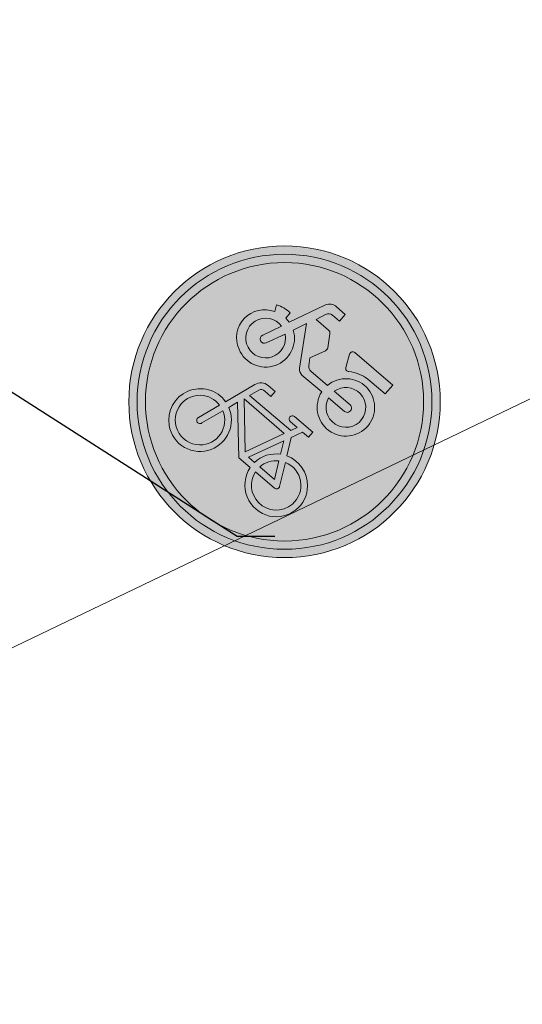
# Model space of a CAD drawing. Header units: metres. Extents: x 163628 to 168255, y 402691 to 405367.
# Tile 664 of 1056: x 165527.01 to 165529.43, y 403940.01 to 403944.75. Entities that reach past the tile are written whole.
import ezdxf
from ezdxf import colors
from ezdxf.entities.mleader import LeaderData, LeaderLine
from ezdxf.math import Vec2, Vec3

# ---------------------------------------------------------------- set-up
doc = ezdxf.new("R2010")
doc.units = ezdxf.units.M
for name, color, linetype, lineweight in [('X-CA190022.004-UO-BBM_bebording bebakening markering_v0.1$0$B-WE-VW-VERKEERSTEKEN_BORD_B-S', 7, 'Continuous', 25), ('X-CA190022.004-UO-BBM_bebording bebakening markering_v0.1$0$N-WE-VW-VERKEERSTEKEN_BORD_G-S', 7, 'Continuous', 25), ('X-CA190022.004-UO-BBM_bebording bebakening markering_v0.1$0$X-XX-AL-T25', 7, 'Continuous', 25), ('X-CA190022.004-UO-KAD_Percelen$0$B-WE-KG-GRENS_PERCEEL-GV', 150, 'Continuous', 9)]:
    doc.layers.add(name, color=color, linetype=linetype, lineweight=lineweight)
doc.styles.add('X-CA190022.004-UO-BBM_bebording bebakening markering_v0.1$0$NLCS-ISO-M200-T25', font='NLCS-ISO.ttf', dxfattribs={"height": 0.5})

# ---------------------------------------------------------------- blocks, each defined once
blk = doc.blocks.new('X-CA190022.004-UO-BBM_bebording bebakening markering_v0.1$0$_Dot')
at = {"color": 0, "linetype": 'ByBlock', "const_width": 0.5}
blk.add_lwpolyline([(-0.25, 0, 1), (0.25, 0, 1)], format="xyb", close=True, dxfattribs=at)
blk = doc.blocks.new('X-CA190022.004-UO-BBM_bebording bebakening markering_v0.1$0$B-SVW-VERKEERSTEKEN_BORD_B06-SO')
at = {"true_color": 0xffffff}
h = blk.add_hatch(color=7, dxfattribs=at)
h.dxf.hatch_style = 1
h.paths.add_polyline_path([(-3.533, 3.13), (-0.268, -3.399, 0.284079), (0, -3.565), (0, -3.365, -0.284079), (-0.089, -3.309), (-3.354, 3.22, -0.557537), (-3.265, 3.365), (0, 3.365), (0, 3.565), (-3.265, 3.565, 0.557537)])
h = blk.add_hatch(color=7, dxfattribs=at)
h.dxf.hatch_style = 1
h.paths.add_polyline_path([(0, 3.365), (3.265, 3.365, -0.557537), (3.354, 3.22), (0.089, -3.309, -0.284079), (0, -3.365), (0, -3.565, 0.284079), (0.268, -3.399), (3.533, 3.13, 0.557537), (3.265, 3.565), (0, 3.565)])
h = blk.add_hatch(color=7, dxfattribs=at)
h.dxf.hatch_style = 1
h.paths.add_polyline_path([(-0.089, -3.309, 0.284079), (0, -3.365), (0, -3.041), (-3.103, 3.165), (0, 3.165), (0, 3.365), (-3.265, 3.365, 0.557537), (-3.354, 3.22)])
h = blk.add_hatch(color=7, dxfattribs=at)
h.dxf.hatch_style = 1
h.paths.add_polyline_path([(0, -3.041), (0, -3.365, 0.284079), (0.089, -3.309), (3.354, 3.22, 0.557537), (3.265, 3.365), (0, 3.365), (0, 3.165), (3.103, 3.165)])
h = blk.add_hatch(color=7, dxfattribs=at)
h.dxf.hatch_style = 1
h.paths.add_polyline_path([(0, -3.041), (0, -1.476), (-1.97, 2.465), (0, 2.465), (0, 3.165), (-3.103, 3.165)], flags=17)
h = blk.add_hatch(color=7, dxfattribs=at)
h.dxf.hatch_style = 1
h.paths.add_polyline_path([(0, -3.041), (3.103, 3.165), (0, 3.165), (0, 2.465), (1.97, 2.465), (0, -1.476)], flags=17)
h = blk.add_hatch(color=7, dxfattribs=at)
h.dxf.hatch_style = 1
h.paths.add_polyline_path([(0, -1.476), (1.97, 2.465), (-1.97, 2.465)])
at = {"color": 250, "lineweight": 0, "true_color": 0x191919}
for points in [[(-3.533, 3.13), (-0.268, -3.399, 0.618034), (0.268, -3.399), (3.533, 3.13, 0.557537), (3.265, 3.565), (-3.265, 3.565, 0.557537)], [(-3.354, 3.22), (-0.089, -3.309, 0.618034), (0.089, -3.309), (3.354, 3.22, 0.557537), (3.265, 3.365), (-3.265, 3.365, 0.557537)]]:
    blk.add_lwpolyline(points, format="xyb", close=True, dxfattribs=at)
for points in [[(-3.103, 3.165), (0, -3.041), (3.103, 3.165)], [(-1.97, 2.465), (0, -1.476), (1.97, 2.465)]]:
    blk.add_lwpolyline(points, close=True, dxfattribs=at)
blk = doc.blocks.new('X-CA190022.004-UO-BBM_bebording bebakening markering_v0.1$0$N-SVW-VERKEERSTEKEN_BORD_G12A-SO')
at = {"true_color": 0x007dc8}
h = blk.add_hatch(color=152, dxfattribs=at)
h.dxf.hatch_style = 1
h.paths.add_polyline_path([(3.357, 1.155), (3.546, 1.22, 0.577878), (-2.833, 2.457), (-2.682, 2.326, -0.577878)])
h = blk.add_hatch(color=152, dxfattribs=at)
h.dxf.hatch_style = 1
h.paths.add_polyline_path([(-3.35, 0, 1), (3.35, 0, 1)])
h.paths.add_polyline_path([(-0.055, 1.663), (-0.237, 1.959, 0.255306), (-0.314, 2.001), (-0.713, 2.001), (-0.612, 2.237, -0.318303), (-0.477, 2.333), (-0.257, 2.333), (-0.257, 2.547), (-0.533, 2.547, 0.321327), (-0.764, 2.412), (-1.158, 1.528), (-1.287, 1.551), (-1.287, 1.719, 0.106802), (-1.664, 1.652), (-1.591, 1.494, 0.671062), (-1.655, 0.249, 0.948349), (-0.961, 1.449), (-0.82, 1.776), (-0.252, 0.848, 0.261076), (-0.1, 0.763), (0.525, 0.763, 0.931549), (1.903, 0.859, 0.922827), (0.53, 0.971), (0.001, 0.971, -0.255202), (-0.122, 1.039), (-0.224, 1.196), (-0.05, 1.573, 0.251346)], flags=16)
h.paths.add_polyline_path([(-1.234, 1.334), (-1.444, 0.879, 1), (-1.255, 0.792), (-1.045, 1.247, -0.86337), (-1.52, 0.425, -0.929509)], flags=0)
h.paths.add_polyline_path([(0.519, 2.001), (1.718, 2.001), (1.718, 1.719), (1.166, 1.719, 0.136609), (0.705, 1.559, -0.485649), (0.587, 1.584), (0.443, 1.89, -0.526528)], flags=16)
h.paths.add_polyline_path([(-0.556, 0.042), (-0.331, 0.043), (-0.331, -0.115), (-0.528, -0.115, 0.345861), (-0.651, -0.19), (-0.741, -0.43), (0.564, -0.43), (0.637, -0.273), (0.412, -0.273, -1), (0.412, -0.115), (0.992, -0.115), (0.992, -0.273), (0.806, -0.273), (0.682, -0.548), (0.89, -0.953, -0.318009), (1.737, -1.177, -0.476174), (1.515, -2.321, -0.529348), (0.401, -1.736), (0.041, -1.736), (-0.854, -0.745), (-0.933, -0.976, -0.427471), (-0.595, -2.017, -0.4733), (-1.739, -2.24, -0.794265), (-1.079, -0.92), (-0.809, -0.149, -0.334348)], flags=16)
h.paths.add_polyline_path([(1.689, 0.883, -0.929509), (0.744, 0.763), (1.245, 0.763, 1), (1.245, 0.971), (0.744, 0.971, -0.86337)], flags=0)
h.paths.add_polyline_path([(-0.786, -0.582), (0.491, -0.582), (0.063, -1.527)], flags=0)
h.paths.add_polyline_path([(-1.135, -1.077), (-1.332, -1.634, 1.053204), (-1.18, -1.679), (-0.989, -1.128, -0.542254), (-0.88, -2.118, -0.632638), (-1.856, -1.657, -0.479903)], flags=0)
h.paths.add_polyline_path([(0.598, -0.728), (0.75, -1.021, 0.234167), (0.401, -1.578), (0.21, -1.578)], flags=0)
h.paths.add_polyline_path([(0.823, -1.167), (1.037, -1.578), (0.564, -1.578, -0.216058)], flags=0)
h.paths.add_polyline_path([(0.964, -1.094, -0.564261), (1.744, -1.748, -0.396488), (1.099, -2.251, -0.350134), (0.564, -1.736), (1.166, -1.736, 0.566151), (1.234, -1.623)], flags=0)
at = {"true_color": 0xffffff}
h = blk.add_hatch(color=7, dxfattribs=at)
h.dxf.hatch_style = 1
h.paths.add_polyline_path([(-2.682, 2.326), (-2.531, 2.195, -0.577878), (3.168, 1.09), (3.357, 1.155, 0.577878)])
at = {"true_color": 0x007dc8}
h = blk.add_hatch(color=152, dxfattribs=at)
h.dxf.hatch_style = 1
h.paths.add_polyline_path([(-2.682, 2.326), (-2.833, 2.457, 0.180494), (-3.75, 0, 0.414214), (0, -3.75), (0, -3.55, -0.414214), (-3.55, 0, -0.180494)])
at = {"true_color": 0xffffff}
h = blk.add_hatch(color=7, dxfattribs=at)
h.dxf.hatch_style = 1
h.paths.add_polyline_path([(-0.055, 1.663), (-0.237, 1.959, 0.255306), (-0.314, 2.001), (-0.713, 2.001), (-0.612, 2.237, -0.318303), (-0.477, 2.333), (-0.257, 2.333), (-0.257, 2.547), (-0.533, 2.547, 0.321327), (-0.764, 2.412), (-1.158, 1.528), (-1.287, 1.551), (-1.287, 1.719, 0.106802), (-1.664, 1.652), (-1.591, 1.494, 0.671062), (-1.655, 0.249, 0.948349), (-0.961, 1.449), (-0.82, 1.776), (-0.252, 0.847, 0.259153), (-0.1, 0.763), (0.525, 0.763, 0.931549), (1.903, 0.859, 0.922827), (0.53, 0.971), (0.001, 0.971, -0.255465), (-0.122, 1.039), (-0.224, 1.196), (-0.049, 1.573, 0.249583)])
h.paths.add_polyline_path([(-1.52, 0.425, -0.929509), (-1.234, 1.334), (-1.444, 0.879, 1), (-1.255, 0.792), (-1.045, 1.247, -0.86337)], flags=16)
h.paths.add_polyline_path([(1.689, 0.883, -0.929509), (0.744, 0.763), (1.245, 0.763, 1), (1.245, 0.971), (0.744, 0.971, -0.86337)], flags=16)
h = blk.add_hatch(color=7, dxfattribs=at)
h.dxf.hatch_style = 1
h.paths.add_polyline_path([(-3.35, 0, -0.180494), (-2.531, 2.195), (-2.682, 2.326, 0.180494), (-3.55, 0, 0.414214), (0, -3.55), (0, -3.35, -0.414214)])
h = blk.add_hatch(color=7, dxfattribs=at)
h.dxf.hatch_style = 1
h.paths.add_polyline_path([(1.166, 1.719), (1.718, 1.719), (1.718, 2.001), (0.519, 2.001, 0.572156), (0.448, 1.88), (0.587, 1.584, 0.436321), (0.695, 1.552, -0.140127)])
at = {"true_color": 0x007dc8}
h = blk.add_hatch(color=152, dxfattribs=at)
h.dxf.hatch_style = 1
h.paths.add_polyline_path([(-1.045, 1.247), (-1.255, 0.792, -1), (-1.444, 0.879), (-1.234, 1.334, 0.929509), (-1.52, 0.425, 0.86337)])
h = blk.add_hatch(color=152, dxfattribs=at)
h.dxf.hatch_style = 1
h.paths.add_polyline_path([(3.75, 0, 0.083022), (3.546, 1.22), (3.357, 1.155, -0.083022), (3.55, 0, -0.414214), (0, -3.55), (0, -3.75, 0.414214)])
h = blk.add_hatch(color=152, dxfattribs=at)
h.dxf.hatch_style = 1
h.paths.add_polyline_path([(0.744, 0.971), (1.245, 0.971, -1), (1.245, 0.763), (0.744, 0.763, 0.929509), (1.689, 0.883, 0.86337)])
at = {"true_color": 0xffffff}
h = blk.add_hatch(color=7, dxfattribs=at)
h.dxf.hatch_style = 1
h.paths.add_polyline_path([(3.357, 1.155), (3.168, 1.09, -0.083022), (3.35, 0, -0.414214), (0, -3.35), (0, -3.55, 0.414214), (3.55, 0, 0.083022)])
h = blk.add_hatch(color=7, dxfattribs=at)
h.dxf.hatch_style = 1
h.paths.add_polyline_path([(0.682, -0.548), (0.806, -0.273), (0.992, -0.273), (0.992, -0.115), (0.412, -0.115, 1), (0.412, -0.273), (0.637, -0.273), (0.564, -0.43), (-0.741, -0.43), (-0.651, -0.19, -0.345861), (-0.528, -0.115), (-0.331, -0.115), (-0.331, 0.043), (-0.556, 0.042, 0.334348), (-0.809, -0.149), (-1.079, -0.92, 0.794265), (-1.739, -2.24, 0.4733), (-0.595, -2.017, 0.427471), (-0.933, -0.976), (-0.854, -0.745), (0.041, -1.736), (0.401, -1.736, 0.529348), (1.515, -2.321, 0.476174), (1.737, -1.177, 0.318009), (0.89, -0.953)])
h.paths.add_polyline_path([(-0.786, -0.582), (0.491, -0.582), (0.063, -1.527)], flags=16)
h.paths.add_polyline_path([(-0.989, -1.128, -0.542254), (-0.88, -2.118, -0.632638), (-1.856, -1.657, -0.479903), (-1.135, -1.077), (-1.332, -1.634, 1.053204), (-1.18, -1.679)], flags=16)
h.paths.add_polyline_path([(0.598, -0.728), (0.75, -1.021, 0.234167), (0.401, -1.578), (0.21, -1.578)], flags=16)
h.paths.add_polyline_path([(0.823, -1.167), (1.037, -1.578), (0.564, -1.578, -0.216058)], flags=16)
h.paths.add_polyline_path([(0.564, -1.736), (1.166, -1.736, 0.566151), (1.234, -1.623), (0.964, -1.094, -0.564261), (1.744, -1.748, -0.396488), (1.099, -2.251, -0.350134)], flags=16)
at = {"true_color": 0x007dc8}
h = blk.add_hatch(color=152, dxfattribs=at)
h.dxf.hatch_style = 1
h.paths.add_polyline_path([(-0.786, -0.582), (0.063, -1.527), (0.491, -0.582)])
h = blk.add_hatch(color=152, dxfattribs=at)
h.dxf.hatch_style = 1
h.paths.add_polyline_path([(0.21, -1.578), (0.401, -1.578, -0.234167), (0.75, -1.021), (0.598, -0.728)])
h = blk.add_hatch(color=152, dxfattribs=at)
h.dxf.hatch_style = 1
h.paths.add_polyline_path([(-1.332, -1.634), (-1.135, -1.077, 0.479903), (-1.856, -1.657, 0.632638), (-0.88, -2.118, 0.542254), (-0.989, -1.128), (-1.18, -1.679, -1.053204)])
h = blk.add_hatch(color=152, dxfattribs=at)
h.dxf.hatch_style = 1
h.paths.add_polyline_path([(1.744, -1.748, 0.564261), (0.964, -1.094), (1.234, -1.623, -0.566151), (1.166, -1.736), (0.564, -1.736, 0.350134), (1.099, -2.251, 0.396488)])
h = blk.add_hatch(color=152, dxfattribs=at)
h.dxf.hatch_style = 1
h.paths.add_polyline_path([(1.037, -1.578), (0.823, -1.167, 0.216058), (0.564, -1.578)])
at = {"color": 7, "lineweight": 0, "true_color": 0xffffff}
for points in [[(0.53, 0.971, -0.922827), (1.903, 0.859, -0.931549), (0.525, 0.763), (-0.1, 0.763, -0.259153), (-0.252, 0.847), (-0.82, 1.776), (-0.961, 1.449, -0.948349), (-1.655, 0.249, -0.671062), (-1.591, 1.494), (-1.664, 1.652, -0.106802), (-1.287, 1.719), (-1.287, 1.551), (-1.158, 1.528), (-0.764, 2.412, -0.321327), (-0.533, 2.547), (-0.257, 2.547), (-0.257, 2.333), (-0.477, 2.333, 0.318303), (-0.612, 2.237), (-0.713, 2.001), (-0.314, 2.001, -0.265598), (-0.235, 1.956), (-0.055, 1.663, -0.249583), (-0.049, 1.573), (-0.224, 1.196), (-0.122, 1.039, 0.255465), (0.001, 0.971)], [(1.718, 2.001), (0.519, 2.001, 0.526528), (0.443, 1.89), (0.587, 1.584, 0.485649), (0.705, 1.559, -0.136609), (1.166, 1.719), (1.718, 1.719)], [(-1.045, 1.247, -0.86337), (-1.52, 0.425, -0.929509), (-1.234, 1.334), (-1.444, 0.879, 1), (-1.255, 0.792)], [(0.744, 0.971, -0.86337), (1.689, 0.883, -0.929509), (0.744, 0.763), (1.245, 0.763, 1), (1.245, 0.971)], [(0.682, -0.548), (0.806, -0.273), (0.992, -0.273), (0.992, -0.115), (0.412, -0.115, 1), (0.412, -0.273), (0.637, -0.273), (0.564, -0.43), (-0.741, -0.43), (-0.651, -0.19, -0.345861), (-0.528, -0.115), (-0.331, -0.115), (-0.331, 0.043), (-0.556, 0.042, 0.334348), (-0.809, -0.149), (-1.079, -0.92, 0.794265), (-1.739, -2.24, 0.4733), (-0.595, -2.017, 0.427471), (-0.933, -0.976), (-0.854, -0.745), (0.041, -1.736), (0.401, -1.736, 0.529348), (1.515, -2.321, 0.476174), (1.737, -1.177, 0.318009), (0.89, -0.953)], [(0.598, -0.728), (0.21, -1.578), (0.401, -1.578, -0.234167), (0.75, -1.021)], [(-0.989, -1.128, -0.542254), (-0.88, -2.118, -0.632638), (-1.856, -1.657, -0.479903), (-1.135, -1.077), (-1.332, -1.634, 1.053204), (-1.18, -1.679)], [(0.964, -1.094, -0.564261), (1.744, -1.748, -0.396488), (1.099, -2.251, -0.350134), (0.564, -1.736), (1.166, -1.736, 0.566151), (1.234, -1.623)], [(1.037, -1.578), (0.823, -1.167, 0.216058), (0.564, -1.578)]]:
    blk.add_lwpolyline(points, format="xyb", close=True, dxfattribs=at)
blk.add_lwpolyline([(0.491, -0.582), (-0.786, -0.582), (0.063, -1.527)], close=True, dxfattribs=at)
at = {"color": 152, "lineweight": 0, "true_color": 0x007dc8}
blk.add_circle((0, 0), 3.75, dxfattribs=at)
at = {"color": 7, "lineweight": 0, "true_color": 0xffffff}
for radius in [3.55, 3.35]:
    blk.add_circle((0, 0), radius, dxfattribs=at)

msp = doc.modelspace()

# ---------------------------------------------------------------- linework, layer by layer
at = {"layer": 'X-CA190022.004-UO-KAD_Percelen$0$B-WE-KG-GRENS_PERCEEL-GV', "flags": 128}
msp.add_lwpolyline([(166065.042, 404200.465), (166041.926, 404189.363), (166023.223, 404182.831), (165990.558, 404171.423), (165938.548, 404153.162), (165930.453, 404150.365), (165918.419, 404145.608), (165901.497, 404138.017), (165892.31, 404133.699), (165708.473, 404044.999), (165599.646, 403976.588), (165523.606, 403940.115), (165534.04, 403930.46), (165539.64, 403933.24), (165542.346, 403933.605), (165621.603, 403971.698), (165662.681, 403991.47), (165708.511, 404013.797), (165779.462, 404047.714), (166030.162, 404168.179), (166047.391, 404176.457), (166064, 404184.434), (166064, 404193)], close=True, dxfattribs=at)
msp.add_lwpolyline([(165876.78, 404133.76), (165810.2, 404106.56), (165743.98, 404077.52), (165725.38, 404071), (165711.02, 404064.79), (165697.8, 404056.67), (165675.73, 404041.52), (165569.64, 403990.51), (165536.1, 403968.17), (165517, 403947.26), (165516.49, 403946.7), (165523.606, 403940.115), (165599.646, 403976.588), (165708.473, 404044.999), (165892.31, 404133.699)], dxfattribs=at)

# ---------------------------------------------------------------- next in the draw order: leaders
at = {"layer": 'X-CA190022.004-UO-BBM_bebording bebakening markering_v0.1$0$X-XX-AL-T25'}
ml = msp.add_multileader_mtext('Standard', dxfattribs=at)
ml.set_content('', color=256, style='X-CA190022.004-UO-BBM_bebording bebakening markering_v0.1$0$NLCS-ISO-M200-T25')
ml.set_leader_properties(color=256, linetype='ByLayer', lineweight=-1)
ml.set_arrow_properties(name='X-CA190022.004-UO-BBM_bebording bebakening markering_v0.1$0$_Dot')
ml.build(insert=Vec2(0, 0))
ml.multileader.update_dxf_attribs({"text_attachment_direction": 1, "text_left_attachment_type": 5, "text_right_attachment_type": 5, "dogleg_length": 0.5, "arrow_head_size": 0.2})
ctx = ml.context
ctx.base_point, ctx.char_height, ctx.arrow_head_size, ctx.landing_gap_size, ctx.plane_origin, ctx.plane_x_axis, ctx.plane_y_axis = Vec3(165528.0559, 403942.2652), 0.5, 0.2, 0.18, Vec3(165516.6578, 403944.1562), Vec3(-1, 0.000526), Vec3(-0.000526, -1)
ctx.left_attachment, ctx.right_attachment = 5, 5
notes = []
notes.append((ctx, [(0, (1, 1, 0), (165528.0559, 403942.2652), (-1, 0.000526), 0, [(0, [(165523.352, 403945.266)], 0, [])])]))
ctx.mtext.insert, ctx.mtext.text_direction, ctx.mtext.rotation, ctx.mtext.flow_direction = Vec3(165528.0556, 403941.5852), Vec3(-1, 0.000526), 3.141067, 5
ctx.mtext.has_bg_fill, ctx.mtext.bg_color, ctx.mtext.bg_scale_factor, ctx.mtext.bg_transparency, ctx.mtext.use_window_bg_color = 1, -1027028792, 1.5, 0, 1
for ctx, leaders in notes:
    for number, flags, end, landing, length, lines in leaders:
        leader = LeaderData()
        leader.index, (leader.has_last_leader_line, leader.has_dogleg_vector, leader.attachment_direction) = number, flags
        leader.last_leader_point, leader.dogleg_vector, leader.dogleg_length = Vec3(end), Vec3(landing), length
        for number, points, colour, breaks in lines:
            line = LeaderLine()
            line.index, line.vertices, line.color, line.breaks = number, Vec3.list(points), colors.encode_raw_color(colour), breaks
            leader.lines.append(line)
        ctx.leaders.append(leader)

# ---------------------------------------------------------------- next in the draw order: leaders
ml = msp.add_multileader_mtext('Standard', dxfattribs=at)
ml.set_content('Bebording handhaven', color=256, style='X-CA190022.004-UO-BBM_bebording bebakening markering_v0.1$0$NLCS-ISO-M200-T25')
ml.set_leader_properties(color=256, linetype='ByLayer', lineweight=-1)
ml.set_arrow_properties(name='X-CA190022.004-UO-BBM_bebording bebakening markering_v0.1$0$_Dot')
ml.build(insert=Vec2(0, 0))
ml.multileader.update_dxf_attribs({"text_left_attachment_type": 5, "text_right_attachment_type": 5, "dogleg_length": 0.5, "arrow_head_size": 0.2})
ctx = ml.context
ctx.base_point, ctx.char_height, ctx.arrow_head_size, ctx.landing_gap_size, ctx.plane_origin, ctx.plane_x_axis, ctx.plane_y_axis = Vec3(165529.5627, 403939.1494), 0.5, 0.2, 0.18, Vec3(165534.4206, 403937.5904), Vec3(0.692899, 0.721035), Vec3(-0.721035, 0.692899)
ctx.left_attachment, ctx.right_attachment = 5, 5
notes = []
notes.append((ctx, [(0, (1, 1, 0), (165529.2162, 403938.7889), (0.692899, 0.721035), 0.5, [(0, [(165525.9719, 403937.8476)], 0, [])])]))
ctx.mtext.insert, ctx.mtext.text_direction, ctx.mtext.rotation, ctx.mtext.flow_direction = Vec3(165529.2187, 403939.7296), Vec3(0.692899, 0.721035), 0.805295, 5
ctx.mtext.has_bg_fill, ctx.mtext.bg_color, ctx.mtext.bg_scale_factor, ctx.mtext.bg_transparency, ctx.mtext.use_window_bg_color = 1, -1027028792, 1.5, 0, 1
for ctx, leaders in notes:
    for number, flags, end, landing, length, lines in leaders:
        leader = LeaderData()
        leader.index, (leader.has_last_leader_line, leader.has_dogleg_vector, leader.attachment_direction) = number, flags
        leader.last_leader_point, leader.dogleg_vector, leader.dogleg_length = Vec3(end), Vec3(landing), length
        for number, points, colour, breaks in lines:
            line = LeaderLine()
            line.index, line.vertices, line.color, line.breaks = number, Vec3.list(points), colors.encode_raw_color(colour), breaks
            leader.lines.append(line)
        ctx.leaders.append(leader)

# ---------------------------------------------------------------- next in the draw order: block references
at = {"layer": 'X-CA190022.004-UO-BBM_bebording bebakening markering_v0.1$0$B-WE-VW-VERKEERSTEKEN_BORD_B-S', "xscale": 0.2, "yscale": 0.2, "zscale": 0.2, "rotation": 50.48780090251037}
msp.add_blockref('X-CA190022.004-UO-BBM_bebording bebakening markering_v0.1$0$B-SVW-VERKEERSTEKEN_BORD_B06-SO', (165526.512, 403939.935), dxfattribs=at)
at = {"layer": 'X-CA190022.004-UO-BBM_bebording bebakening markering_v0.1$0$N-WE-VW-VERKEERSTEKEN_BORD_G-S', "xscale": 0.2, "yscale": 0.2, "zscale": 0.2, "rotation": 319.4417949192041}
msp.add_blockref('X-CA190022.004-UO-BBM_bebording bebakening markering_v0.1$0$N-SVW-VERKEERSTEKEN_BORD_G12A-SO', (165528.2833, 403942.9121), dxfattribs=at)

doc.saveas('drawing.dxf')
